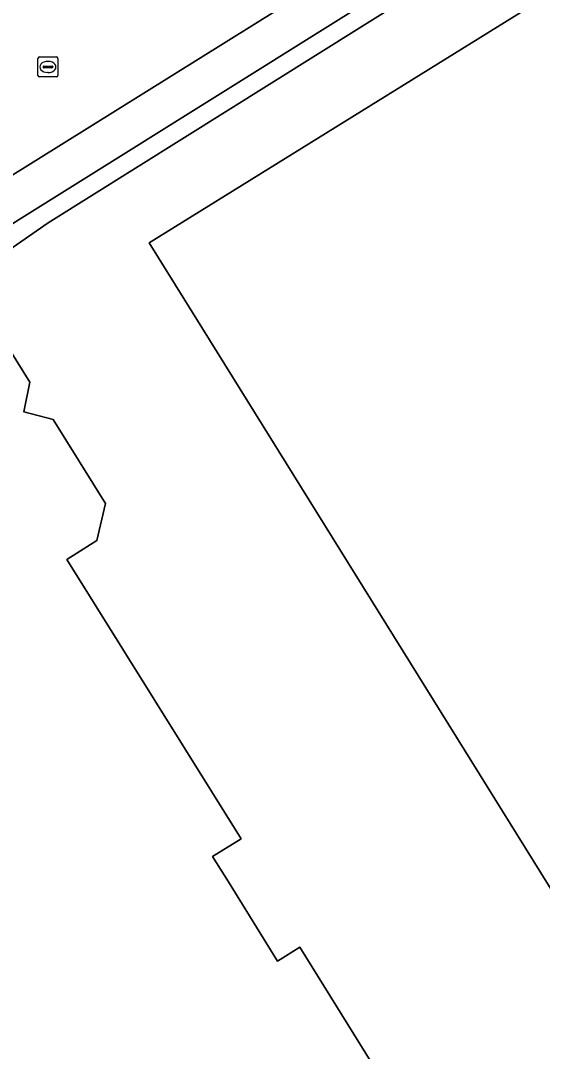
# Model space of a CAD drawing. Extents: x 158455 to 159797, y 387218 to 388672.
# Drawn here: x 158813.2 to 158839.3, y 387763.8 to 387815.4 of the extents above; entities that cross this region are included whole.
import ezdxf

# ---------------------------------------------------------------- set-up
doc = ezdxf.new("R2010")
doc.units = 0
for name, color, linetype in [('IMGEO_Erf', 7, 'Continuous'), ('IMGEO_Pand', 7, 'Continuous'), ('IMGEO_Parkeervlak_open', 7, 'Continuous'), ('IMGEO_Rijbaan_lokaal_gesloten', 7, 'Continuous'), ('IMGEO_Rioolput', 7, 'Continuous'), ('IMGEO_Voetpad_open', 7, 'Continuous')]:
    doc.layers.add(name, color=color, linetype=linetype)

msp = doc.modelspace()

# ---------------------------------------------------------------- linework, layer by layer
at = {"layer": 'IMGEO_Erf'}
for points in [[(158853.331, 387750), (158843.421, 387765.958), (158844.968, 387766.918), (158843.413, 387769.421), (158841.881, 387768.47), (158822.272, 387800.049), (158819.635, 387804.296), (158853.129, 387825.094), (158836.694, 387851.56), (158837.362, 387851.975), (158838.447, 387850.227), (158852.702, 387859.079), (158851.58, 387860.885), (158852.446, 387861.423), (158876.367, 387822.901), (158879.485, 387824.836), (158881.375, 387821.792), (158884.521, 387823.745), (158904.752, 387791.165)], [(158836.931, 387819.32), (158814.587, 387805.283), (158810.474, 387802.433), (158809.746, 387803.347), (158787.736, 387789.66), (158787.179, 387789.542), (158786.653, 387789.176), (158782.671, 387786.481), (158781.977, 387785.918), (158781.348, 387785.109), (158780.888, 387784.228), (158780.626, 387783.232), (158780.657, 387782.198), (158780.906, 387781.232), (158784.291, 387775.968), (158789.671, 387767.555), (158798.526, 387753.232)], [(158811.097, 387801.454), (158813.671, 387797.319), (158813.378, 387795.842), (158814.833, 387795.452), (158817.45, 387791.247), (158817.02, 387789.396), (158815.515, 387788.46), (158824.223, 387774.473), (158822.805, 387773.592), (158823.592, 387772.327), (158826.053, 387768.367), (158827.161, 387769.055), (158835.642, 387755.397)]]:
    msp.add_lwpolyline(points, dxfattribs=at)
at = {"layer": 'IMGEO_Pand'}
for points in [[(158904.752, 387791.165), (158884.521, 387823.745), (158881.375, 387821.792), (158879.485, 387824.836), (158876.367, 387822.901), (158852.446, 387861.423), (158851.58, 387860.885), (158852.702, 387859.079), (158838.447, 387850.227), (158837.362, 387851.975), (158836.694, 387851.56), (158853.129, 387825.094), (158819.635, 387804.296), (158822.272, 387800.049), (158841.881, 387768.47), (158843.413, 387769.421), (158844.968, 387766.918), (158843.421, 387765.958), (158853.331, 387750)], [(158835.642, 387755.397), (158827.161, 387769.055), (158826.053, 387768.367), (158823.592, 387772.327), (158822.805, 387773.592), (158824.223, 387774.473), (158815.515, 387788.46), (158817.02, 387789.396), (158817.45, 387791.247), (158814.833, 387795.452), (158813.378, 387795.842), (158813.671, 387797.319), (158811.097, 387801.454)]]:
    msp.add_lwpolyline(points, dxfattribs=at)
at = {"layer": 'IMGEO_Parkeervlak_open'}
msp.add_lwpolyline([(158785.563, 387789.937), (158787.179, 387789.542), (158787.736, 387789.66), (158809.746, 387803.347), (158835.673, 387819.58), (158832.928, 387823.986), (158833.741, 387824.513), (158827.096, 387835.091), (158826.746, 387833.788), (158832.475, 387824.634), (158828.269, 387821.994), (158830.287, 387818.613), (158784.019, 387789.717)], dxfattribs=at)
at = {"layer": 'IMGEO_Rijbaan_lokaal_gesloten'}
msp.add_lwpolyline([(158781.349, 387788.096), (158784.019, 387789.717), (158830.287, 387818.613), (158828.269, 387821.994), (158822.49, 387831.068), (158815.665, 387841.911), (158813.492, 387845.45), (158809.048, 387852.533)], dxfattribs=at)
at = {"layer": 'IMGEO_Rioolput'}
for p, q in [((158814.077, 387812.662), (158814.077, 387813.514)), ((158814.152, 387813.588), (158815.004, 387813.588)), ((158815.078, 387813.514), (158815.078, 387812.662)), ((158814.336, 387813.082), (158814.336, 387813.094)), ((158814.774, 387813.045), (158814.376, 387813.045)), ((158814.379, 387813.131), (158814.777, 387813.131)), ((158814.565, 387813.368), (158814.59, 387813.368)), ((158814.82, 387813.094), (158814.82, 387813.082)), ((158815.004, 387812.588), (158814.152, 387812.588)), ((158814.588, 387812.808), (158814.563, 387812.808))]:
    msp.add_line(p, q, dxfattribs=at)
for points in [[(158814.077, 387812.662), (158814.077, 387813.514)], [(158814.152, 387813.588), (158815.004, 387813.588)], [(158815.078, 387813.514), (158815.078, 387812.662)], [(158815.004, 387812.588), (158814.152, 387812.588)]]:
    msp.add_lwpolyline(points, dxfattribs=at)
for centre, radius, start, end in [((158814.154, 387813.512), 0.0765, 91.552, 178.448), ((158814.154, 387813.512), 0.0765, 91.552, 178.448), ((158815.002, 387813.512), 0.0765, 1.552, 88.448), ((158815.002, 387813.512), 0.0765, 1.552, 88.448), ((158814.376, 387813.091), 0.0403, 85.8775, 175.7526), ((158814.373, 387813.081), 0.0366, 178.938, 274.7102), ((158814.777, 387813.088), 0.043, 264.8664, 352.4533), ((158814.781, 387813.093), 0.0386, 1.7309, 96.639), ((158814.154, 387812.664), 0.0765, 181.552, 268.448), ((158814.154, 387812.664), 0.0765, 181.552, 268.448), ((158815.002, 387812.664), 0.0765, 271.552, 358.448), ((158815.002, 387812.664), 0.0765, 271.552, 358.448)]:
    msp.add_arc(centre, radius, start, end, dxfattribs=at)
for centre, major_axis, ratio, start_param, end_param in [((158814.564, 387813.088), (-0.387, 0.002), 0.722429, 4.712389, 7.853982), ((158814.589, 387813.088), (-0.39, 0.002), 0.717154, 1.570796, 4.712389)]:
    msp.add_ellipse(centre, major_axis=major_axis, ratio=ratio, start_param=start_param, end_param=end_param, dxfattribs=at)
at = {"layer": 'IMGEO_Voetpad_open'}
msp.add_lwpolyline([(158809.746, 387803.347), (158810.474, 387802.433), (158814.587, 387805.283), (158836.931, 387819.32), (158833.741, 387824.513), (158832.928, 387823.986), (158835.673, 387819.58)], close=True, dxfattribs=at)

doc.saveas('drawing.dxf')
